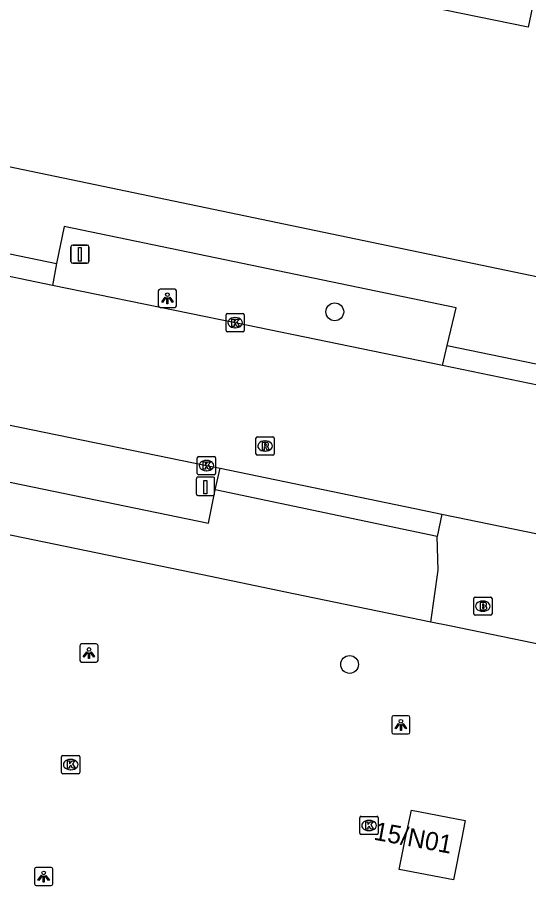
# Model space of a CAD drawing. Extents: x 157692 to 159670, y 381454 to 383289.
# Drawn here: x 158337.61 to 158365.65, y 382497.48 to 382545.08 of the extents above; entities that cross this region are included whole.
import ezdxf

# ---------------------------------------------------------------- set-up
doc = ezdxf.new("R2010")
doc.units = 0
for name, color, linetype in [('IMGEO_Boom', 7, 'Continuous'), ('IMGEO_Brandkraan', 7, 'Continuous'), ('IMGEO_Kolk', 7, 'Continuous'), ('IMGEO_Lichtpunt', 7, 'Continuous'), ('IMGEO_Paal', 7, 'Continuous'), ('IMGEO_Pand', 7, 'Continuous'), ('IMGEO_Pand_nummerreeks', 7, 'Continuous'), ('IMGEO_Rijbaan_lokaal_gesloten', 7, 'Continuous'), ('IMGEO_Rioolput', 7, 'Continuous'), ('IMGEO_Verkeersbordpaal', 7, 'Continuous'), ('IMGEO_Voetpad_open', 7, 'Continuous')]:
    doc.layers.add(name, color=color, linetype=linetype)

msp = doc.modelspace()

# ---------------------------------------------------------------- linework, layer by layer
at = {"layer": 'IMGEO_Boom'}
for centre in [(158355.014, 382528.936), (158355.828, 382509.603)]:
    msp.add_circle(centre, 0.489, dxfattribs=at)
at = {"layer": 'IMGEO_Brandkraan'}
for p, q in [((158362.638, 382512.37), (158362.638, 382513.222)), ((158362.713, 382513.296), (158363.565, 382513.296)), ((158363.639, 382513.222), (158363.639, 382512.37)), ((158363.126, 382513.076), (158363.151, 382513.076)), ((158363.565, 382512.296), (158362.713, 382512.296)), ((158363.149, 382512.516), (158363.124, 382512.516))]:
    msp.add_line(p, q, dxfattribs=at)
for points in [[(158362.638, 382512.37), (158362.638, 382513.222)], [(158362.713, 382513.296), (158363.565, 382513.296)], [(158363.639, 382513.222), (158363.639, 382512.37)], [(158362.986, 382512.996), (158362.986, 382512.596), (158363.199, 382512.596)], [(158363.217, 382512.996), (158362.986, 382512.996)], [(158363.165, 382512.915), (158363.111, 382512.915), (158363.111, 382512.839)], [(158363.111, 382512.839), (158363.164, 382512.839)], [(158363.173, 382512.763), (158363.111, 382512.763), (158363.111, 382512.682)], [(158363.111, 382512.682), (158363.173, 382512.682)], [(158363.565, 382512.296), (158362.713, 382512.296)]]:
    msp.add_lwpolyline(points, dxfattribs=at)
for centre, radius, start, end in [((158362.715, 382513.22), 0.0765, 91.552, 178.448), ((158362.715, 382513.22), 0.0765, 91.552, 178.448), ((158363.563, 382513.22), 0.0765, 1.552, 88.448), ((158363.563, 382513.22), 0.0765, 1.552, 88.448), ((158363.166, 382512.877), 0.0379, 267.8285, 90.9355), ((158363.174, 382512.722), 0.0404, 269.8759, 90.5077), ((158363.205, 382512.847), 0.251, 268.6676, 293.5347), ((158363.221, 382512.851), 0.145, 59.4692, 91.5367), ((158363.246, 382512.898), 0.0922, 285.5137, 58.1501), ((158363.251, 382512.706), 0.105, 301.3115, 78.989), ((158362.715, 382512.372), 0.0765, 181.552, 268.448), ((158362.715, 382512.372), 0.0765, 181.552, 268.448), ((158363.563, 382512.372), 0.0765, 271.552, 358.448), ((158363.563, 382512.372), 0.0765, 271.552, 358.448)]:
    msp.add_arc(centre, radius, start, end, dxfattribs=at)
for centre, major_axis, ratio, start_param, end_param in [((158363.125, 382512.796), (-0.387, 0.002), 0.722429, 4.712389, 7.853982), ((158363.15, 382512.796), (-0.39, 0.002), 0.717154, 1.570796, 4.712389)]:
    msp.add_ellipse(centre, major_axis=major_axis, ratio=ratio, start_param=start_param, end_param=end_param, dxfattribs=at)
at = {"layer": 'IMGEO_Kolk'}
for p, q in [((158349.128, 382528.839), (158349.98, 382528.839)), ((158349.053, 382527.913), (158349.053, 382528.765)), ((158349.541, 382528.619), (158349.566, 382528.619)), ((158350.054, 382528.765), (158350.054, 382527.913)), ((158349.564, 382528.059), (158349.539, 382528.059)), ((158349.98, 382527.839), (158349.128, 382527.839)), ((158347.476, 382520.08), (158347.476, 382520.932)), ((158347.551, 382521.006), (158348.403, 382521.006)), ((158347.964, 382520.786), (158347.989, 382520.786)), ((158348.477, 382520.932), (158348.477, 382520.08)), ((158348.403, 382520.006), (158347.551, 382520.006)), ((158347.987, 382520.226), (158347.962, 382520.226)), ((158340.03, 382503.687), (158340.03, 382504.539)), ((158340.105, 382504.613), (158340.957, 382504.613)), ((158341.031, 382504.539), (158341.031, 382503.687)), ((158340.518, 382504.393), (158340.543, 382504.393)), ((158340.957, 382503.613), (158340.105, 382503.613)), ((158340.541, 382503.833), (158340.516, 382503.833)), ((158356.393, 382500.349), (158356.393, 382501.201)), ((158356.468, 382501.275), (158357.32, 382501.275)), ((158357.394, 382501.201), (158357.394, 382500.349)), ((158356.881, 382501.055), (158356.906, 382501.055)), ((158357.32, 382500.275), (158356.468, 382500.275)), ((158356.904, 382500.495), (158356.879, 382500.495))]:
    msp.add_line(p, q, dxfattribs=at)
for points in [[(158349.128, 382528.839), (158349.98, 382528.839)], [(158349.053, 382527.913), (158349.053, 382528.765)], [(158349.374, 382528.539), (158349.497, 382528.539), (158349.497, 382528.388), (158349.627, 382528.539), (158349.791, 382528.539), (158349.645, 382528.388), (158349.798, 382528.139), (158349.646, 382528.139), (158349.561, 382528.303), (158349.497, 382528.236), (158349.497, 382528.139), (158349.374, 382528.139), (158349.374, 382528.539)], [(158350.054, 382528.765), (158350.054, 382527.913)], [(158349.98, 382527.839), (158349.128, 382527.839)], [(158347.476, 382520.08), (158347.476, 382520.932)], [(158347.551, 382521.006), (158348.403, 382521.006)], [(158347.797, 382520.706), (158347.92, 382520.706), (158347.92, 382520.555), (158348.05, 382520.706), (158348.214, 382520.706), (158348.068, 382520.555), (158348.221, 382520.306), (158348.069, 382520.306), (158347.984, 382520.47), (158347.92, 382520.403), (158347.92, 382520.306), (158347.797, 382520.306), (158347.797, 382520.706)], [(158348.477, 382520.932), (158348.477, 382520.08)], [(158348.403, 382520.006), (158347.551, 382520.006)], [(158340.03, 382503.687), (158340.03, 382504.539)], [(158340.105, 382504.613), (158340.957, 382504.613)], [(158341.031, 382504.539), (158341.031, 382503.687)], [(158340.351, 382504.313), (158340.474, 382504.313), (158340.474, 382504.162), (158340.604, 382504.313), (158340.768, 382504.313), (158340.622, 382504.162), (158340.775, 382503.913), (158340.623, 382503.913), (158340.538, 382504.077), (158340.474, 382504.01), (158340.474, 382503.913), (158340.351, 382503.913), (158340.351, 382504.313)], [(158340.957, 382503.613), (158340.105, 382503.613)], [(158356.393, 382500.349), (158356.393, 382501.201)], [(158356.468, 382501.275), (158357.32, 382501.275)], [(158357.394, 382501.201), (158357.394, 382500.349)], [(158356.714, 382500.975), (158356.837, 382500.975), (158356.837, 382500.824), (158356.967, 382500.975), (158357.131, 382500.975), (158356.985, 382500.824), (158357.138, 382500.575), (158356.986, 382500.575), (158356.901, 382500.739), (158356.837, 382500.672), (158356.837, 382500.575), (158356.714, 382500.575), (158356.714, 382500.975)], [(158357.32, 382500.275), (158356.468, 382500.275)]]:
    msp.add_lwpolyline(points, dxfattribs=at)
for centre, start, end in [((158349.13, 382528.763), 91.552, 178.448), ((158349.13, 382528.763), 91.552, 178.448), ((158349.978, 382528.763), 1.552, 88.448), ((158349.978, 382528.763), 1.552, 88.448), ((158349.13, 382527.915), 181.552, 268.448), ((158349.13, 382527.915), 181.552, 268.448), ((158349.978, 382527.915), 271.552, 358.448), ((158349.978, 382527.915), 271.552, 358.448), ((158347.553, 382520.93), 91.552, 178.448), ((158347.553, 382520.93), 91.552, 178.448), ((158348.401, 382520.93), 1.552, 88.448), ((158348.401, 382520.93), 1.552, 88.448), ((158347.553, 382520.082), 181.552, 268.448), ((158347.553, 382520.082), 181.552, 268.448), ((158348.401, 382520.082), 271.552, 358.448), ((158348.401, 382520.082), 271.552, 358.448), ((158340.107, 382504.537), 91.552, 178.448), ((158340.107, 382504.537), 91.552, 178.448), ((158340.955, 382504.537), 1.552, 88.448), ((158340.955, 382504.537), 1.552, 88.448), ((158340.107, 382503.689), 181.552, 268.448), ((158340.107, 382503.689), 181.552, 268.448), ((158340.955, 382503.689), 271.552, 358.448), ((158340.955, 382503.689), 271.552, 358.448), ((158356.47, 382501.199), 91.552, 178.448), ((158356.47, 382501.199), 91.552, 178.448), ((158357.318, 382501.199), 1.552, 88.448), ((158357.318, 382501.199), 1.552, 88.448), ((158356.47, 382500.351), 181.552, 268.448), ((158356.47, 382500.351), 181.552, 268.448), ((158357.318, 382500.351), 271.552, 358.448), ((158357.318, 382500.351), 271.552, 358.448)]:
    msp.add_arc(centre, 0.0765, start, end, dxfattribs=at)
for centre, major_axis, ratio, start_param, end_param in [((158349.54, 382528.339), (-0.387, 0.002), 0.722429, 4.712389, 7.853982), ((158349.565, 382528.339), (-0.39, 0.002), 0.717154, 1.570796, 4.712389), ((158347.963, 382520.506), (-0.387, 0.002), 0.722429, 4.712389, 7.853982), ((158347.988, 382520.506), (-0.39, 0.002), 0.717154, 1.570796, 4.712389), ((158340.517, 382504.113), (-0.387, 0.002), 0.722429, 4.712389, 7.853982), ((158340.542, 382504.113), (-0.39, 0.002), 0.717154, 1.570796, 4.712389), ((158356.88, 382500.775), (-0.387, 0.002), 0.722429, 4.712389, 7.853982), ((158356.905, 382500.775), (-0.39, 0.002), 0.717154, 1.570796, 4.712389)]:
    msp.add_ellipse(centre, major_axis=major_axis, ratio=ratio, start_param=start_param, end_param=end_param, dxfattribs=at)
at = {"layer": 'IMGEO_Lichtpunt'}
for p, q in [((158345.337, 382530.08), (158345.337, 382529.273)), ((158345.337, 382530.08), (158345.337, 382529.273)), ((158346.239, 382530.175), (158345.431, 382530.175)), ((158346.239, 382530.175), (158345.431, 382530.175)), ((158346.333, 382529.273), (158346.333, 382530.08)), ((158346.333, 382529.273), (158346.333, 382530.08)), ((158345.431, 382529.179), (158346.239, 382529.179)), ((158345.431, 382529.179), (158346.239, 382529.179)), ((158341.936, 382510.725), (158341.128, 382510.725)), ((158341.936, 382510.725), (158341.128, 382510.725)), ((158341.034, 382510.63), (158341.034, 382509.823)), ((158341.034, 382510.63), (158341.034, 382509.823)), ((158342.03, 382509.823), (158342.03, 382510.63)), ((158342.03, 382509.823), (158342.03, 382510.63)), ((158341.128, 382509.729), (158341.936, 382509.729)), ((158341.128, 382509.729), (158341.936, 382509.729)), ((158358.143, 382506.693), (158358.143, 382505.886)), ((158358.143, 382506.693), (158358.143, 382505.886)), ((158359.045, 382506.788), (158358.237, 382506.788)), ((158359.045, 382506.788), (158358.237, 382506.788)), ((158359.139, 382505.886), (158359.139, 382506.693)), ((158359.139, 382505.886), (158359.139, 382506.693)), ((158358.237, 382505.792), (158359.045, 382505.792)), ((158358.237, 382505.792), (158359.045, 382505.792)), ((158338.55, 382498.377), (158338.55, 382497.57)), ((158338.55, 382498.377), (158338.55, 382497.57)), ((158339.452, 382498.472), (158338.644, 382498.472)), ((158339.452, 382498.472), (158338.644, 382498.472)), ((158339.546, 382497.57), (158339.546, 382498.377)), ((158339.546, 382497.57), (158339.546, 382498.377)), ((158338.644, 382497.476), (158339.452, 382497.476)), ((158338.644, 382497.476), (158339.452, 382497.476))]:
    msp.add_line(p, q, dxfattribs=at)
for points in [[(158345.711, 382529.744), (158345.75, 382529.716), (158345.562, 382529.454), (158345.524, 382529.481), (158345.711, 382529.744)], [(158345.813, 382529.696), (158345.86, 382529.696), (158345.86, 382529.374), (158345.813, 382529.374), (158345.813, 382529.696)], [(158345.923, 382529.716), (158345.961, 382529.743), (158346.148, 382529.481), (158346.109, 382529.453), (158345.923, 382529.716)], [(158341.408, 382510.294), (158341.447, 382510.266), (158341.259, 382510.004), (158341.221, 382510.031), (158341.408, 382510.294)], [(158341.51, 382510.246), (158341.557, 382510.246), (158341.557, 382509.924), (158341.51, 382509.924), (158341.51, 382510.246)], [(158341.62, 382510.266), (158341.658, 382510.293), (158341.845, 382510.031), (158341.806, 382510.003), (158341.62, 382510.266)], [(158358.517, 382506.357), (158358.556, 382506.329), (158358.368, 382506.067), (158358.33, 382506.094), (158358.517, 382506.357)], [(158358.619, 382506.309), (158358.666, 382506.309), (158358.666, 382505.987), (158358.619, 382505.987), (158358.619, 382506.309)], [(158358.729, 382506.329), (158358.767, 382506.356), (158358.954, 382506.094), (158358.915, 382506.066), (158358.729, 382506.329)], [(158338.924, 382498.041), (158338.963, 382498.013), (158338.775, 382497.751), (158338.737, 382497.778), (158338.924, 382498.041)], [(158339.026, 382497.993), (158339.073, 382497.993), (158339.073, 382497.671), (158339.026, 382497.671), (158339.026, 382497.993)], [(158339.136, 382498.013), (158339.174, 382498.04), (158339.361, 382497.778), (158339.322, 382497.75), (158339.136, 382498.013)]]:
    msp.add_lwpolyline(points, dxfattribs=at)
for centre in [(158345.836, 382529.878), (158341.533, 382510.428), (158358.642, 382506.491), (158339.049, 382498.175)]:
    msp.add_circle(centre, 0.0994, dxfattribs=at)
for centre, start, end in [((158345.431, 382530.08), 90, 180), ((158345.431, 382530.08), 90, 180), ((158346.239, 382530.08), 0, 90), ((158346.239, 382530.08), 0, 90), ((158345.431, 382529.273), 180, 270), ((158345.431, 382529.273), 180, 270), ((158346.239, 382529.273), 270, 0), ((158346.239, 382529.273), 270, 360), ((158341.128, 382510.63), 90, 180), ((158341.128, 382510.63), 90, 180), ((158341.936, 382510.63), 0, 90), ((158341.936, 382510.63), 0, 90), ((158341.128, 382509.823), 180, 270), ((158341.128, 382509.823), 180, 270), ((158341.936, 382509.823), 270, 0), ((158341.936, 382509.823), 270, 360), ((158358.237, 382506.693), 90, 180), ((158358.237, 382506.693), 90, 180), ((158359.045, 382506.693), 0, 90), ((158359.045, 382506.693), 0, 90), ((158358.237, 382505.886), 180, 270), ((158358.237, 382505.886), 180, 270), ((158359.045, 382505.886), 270, 0), ((158359.045, 382505.886), 270, 360), ((158338.644, 382498.377), 90, 180), ((158338.644, 382498.377), 90, 180), ((158339.452, 382498.377), 0, 90), ((158339.452, 382498.377), 0, 90), ((158338.644, 382497.57), 180, 270), ((158338.644, 382497.57), 180, 270), ((158339.452, 382497.57), 270, 0), ((158339.452, 382497.57), 270, 360)]:
    msp.add_arc(centre, 0.0946, start, end, dxfattribs=at)
at = {"layer": 'IMGEO_Paal'}
for p, q in [((158347.422, 382519.787), (158347.422, 382518.946)), ((158347.422, 382519.787), (158347.422, 382518.946)), ((158348.338, 382519.871), (158347.497, 382519.871)), ((158348.338, 382519.871), (158347.497, 382519.871)), ((158348.422, 382518.955), (158348.422, 382519.796)), ((158348.422, 382518.955), (158348.422, 382519.796)), ((158347.506, 382518.871), (158348.347, 382518.871)), ((158347.506, 382518.871), (158348.347, 382518.871))]:
    msp.add_line(p, q, dxfattribs=at)
msp.add_lwpolyline([(158347.837, 382519.684), (158347.997, 382519.684), (158347.997, 382518.951), (158347.837, 382518.951), (158347.837, 382519.684)], dxfattribs=at)
for centre, start, end in [((158347.5, 382519.793), 92.4484, 184.2845), ((158347.5, 382519.793), 92.4484, 184.2845), ((158348.344, 382519.793), 2.4484, 94.2845), ((158348.344, 382519.793), 2.4484, 94.2845), ((158347.5, 382518.949), 182.4484, 274.2845), ((158347.5, 382518.949), 182.4484, 274.2845), ((158348.344, 382518.949), 272.4484, 4.2845), ((158348.344, 382518.949), 272.4484, 4.2845)]:
    msp.add_arc(centre, 0.0779, start, end, dxfattribs=at)
at = {"layer": 'IMGEO_Pand'}
for points in [[(158371.426, 382577.47), (158365.9, 382550.573), (158366.84, 382550.369), (158366.644, 382549.432), (158365.618, 382544.538), (158351.103, 382547.515), (158351.585, 382549.852), (158344.523, 382551.307), (158344.611, 382551.716), (158344.755, 382551.704), (158345.291, 382554.276), (158344.789, 382554.375), (158342.608, 382554.822), (158341.231, 382555.095), (158341.487, 382556.711), (158342.493, 382561.609), (158342.735, 382562.788), (158344.146, 382562.498), (158348.215, 382582.255), (158371.426, 382577.47)], [(158358.541, 382498.353), (158358.882, 382500), (158359.217, 382501.622), (158362.165, 382501.041), (158361.958, 382500), (158361.519, 382497.796), (158358.541, 382498.353)]]:
    msp.add_lwpolyline(points, dxfattribs=at)
at = {"layer": 'IMGEO_Rijbaan_lokaal_gesloten'}
for points in [[(158339.525, 382530.385), (158331.802, 382531.993)], [(158300.233, 382530.369), (158306.84, 382528.987), (158326.867, 382524.85), (158347.973, 382520.508), (158348.728, 382520.358)], [(158360.924, 382525.998), (158349.553, 382528.338), (158339.525, 382530.385)], [(158368.871, 382524.339), (158360.924, 382525.998)], [(158348.728, 382520.358), (158359.412, 382518.151), (158360.882, 382517.848)], [(158360.882, 382517.848), (158368.095, 382516.36), (158373.027, 382515.353)]]:
    msp.add_lwpolyline(points, dxfattribs=at)
at = {"layer": 'IMGEO_Rioolput'}
for p, q in [((158350.691, 382521.152), (158350.691, 382522.004)), ((158350.766, 382522.078), (158351.618, 382522.078)), ((158351.179, 382521.858), (158351.204, 382521.858)), ((158351.692, 382522.004), (158351.692, 382521.152)), ((158351.202, 382521.298), (158351.177, 382521.298)), ((158351.618, 382521.078), (158350.766, 382521.078))]:
    msp.add_line(p, q, dxfattribs=at)
for points in [[(158350.691, 382521.152), (158350.691, 382522.004)], [(158350.766, 382522.078), (158351.618, 382522.078)], [(158351.28, 382521.776), (158351.028, 382521.778), (158351.028, 382521.378)], [(158351.206, 382521.697), (158351.152, 382521.697), (158351.152, 382521.616)], [(158351.692, 382522.004), (158351.692, 382521.152)], [(158351.028, 382521.378), (158351.152, 382521.378), (158351.152, 382521.54), (158351.163, 382521.54)], [(158351.152, 382521.616), (158351.204, 382521.616)], [(158351.21, 382521.511), (158351.281, 382521.378), (158351.421, 382521.378), (158351.356, 382521.504)], [(158351.618, 382521.078), (158350.766, 382521.078)]]:
    msp.add_lwpolyline(points, dxfattribs=at)
for centre, radius, start, end in [((158350.768, 382522.002), 0.0765, 91.552, 178.448), ((158350.768, 382522.002), 0.0765, 91.552, 178.448), ((158351.212, 382521.601), 0.0964, 77.0061, 93.1865), ((158351.226, 382521.658), 0.0378, 276.6634, 79.6772), ((158351.279, 382521.666), 0.109, 350.3612, 89.416), ((158351.616, 382522.002), 0.0765, 1.552, 88.448), ((158351.616, 382522.002), 0.0765, 1.552, 88.448), ((158351.162, 382521.487), 0.0533, 26.0293, 88.6989), ((158351.188, 382521.805), 0.19, 274.7715, 282.9687), ((158351.277, 382521.666), 0.112, 277.5842, 350.9817), ((158351.261, 382521.451), 0.108, 29.5134, 73.7905), ((158350.768, 382521.154), 0.0765, 181.552, 268.448), ((158350.768, 382521.154), 0.0765, 181.552, 268.448), ((158351.616, 382521.154), 0.0765, 271.552, 358.448), ((158351.616, 382521.154), 0.0765, 271.552, 358.448)]:
    msp.add_arc(centre, radius, start, end, dxfattribs=at)
for centre, major_axis, ratio, start_param, end_param in [((158351.178, 382521.578), (-0.387, 0.002), 0.722429, 4.712389, 7.853982), ((158351.203, 382521.578), (-0.39, 0.002), 0.717154, 1.570796, 4.712389)]:
    msp.add_ellipse(centre, major_axis=major_axis, ratio=ratio, start_param=start_param, end_param=end_param, dxfattribs=at)
at = {"layer": 'IMGEO_Verkeersbordpaal'}
for p, q in [((158340.54, 382531.695), (158340.54, 382532.495)), ((158340.54, 382532.495), (158340.54, 382531.695)), ((158340.64, 382532.595), (158341.43, 382532.595)), ((158341.43, 382532.595), (158340.64, 382532.595)), ((158341.53, 382532.495), (158341.53, 382531.695)), ((158341.53, 382531.695), (158341.53, 382532.495)), ((158341.43, 382531.595), (158340.64, 382531.595)), ((158340.64, 382531.595), (158341.43, 382531.595))]:
    msp.add_line(p, q, dxfattribs=at)
msp.add_lwpolyline([(158340.96, 382532.47), (158341.11, 382532.47), (158341.11, 382531.72), (158340.96, 382531.72), (158340.96, 382532.47)], dxfattribs=at)
for centre, start, end in [((158340.64, 382532.495), 90, 180), ((158340.64, 382532.495), 90, 180), ((158341.43, 382532.495), 0, 90), ((158341.43, 382532.495), 360, 90), ((158340.64, 382531.695), 180, 270), ((158340.64, 382531.695), 180, 270), ((158341.43, 382531.695), 270, 0), ((158341.43, 382531.695), 270, 0)]:
    msp.add_arc(centre, 0.1, start, end, dxfattribs=at)
at = {"layer": 'IMGEO_Voetpad_open'}
for points in [[(158195.722, 382566.191), (158274.782, 382549.891), (158311.051, 382542.412), (158311.095, 382542.581), (158321.419, 382540.176), (158391.337, 382525.614), (158405.273, 382522.711), (158421.57, 382519.396), (158421.623, 382519.691), (158430.232, 382517.917), (158430.22, 382517.771), (158448.226, 382514.066), (158448.261, 382514.179), (158456.419, 382512.52), (158477.322, 382508.223), (158500, 382503.578), (158504.177, 382502.734)], [(158361.181, 382527.088), (158361.667, 382529.148), (158340.165, 382533.618), (158339.75, 382531.581)], [(158332.059, 382533.173), (158339.75, 382531.581)], [(158339.75, 382531.581), (158339.525, 382530.385)], [(158300.233, 382530.369), (158299.595, 382527.37), (158325.936, 382521.917), (158348.088, 382517.356), (158348.451, 382519.172)], [(158360.284, 382511.928), (158352.753, 382513.48), (158347.768, 382514.508), (158288.641, 382526.697), (158286.766, 382527.066)], [(158360.924, 382525.998), (158361.181, 382527.088)], [(158361.181, 382527.088), (158369.081, 382525.461)], [(158348.451, 382519.172), (158348.728, 382520.358)], [(158360.631, 382516.626), (158359.15, 382516.931), (158348.451, 382519.172)], [(158360.882, 382517.848), (158360.631, 382516.626)], [(158360.284, 382511.928), (158360.691, 382514.764), (158360.631, 382516.626)], [(158371.058, 382509.707), (158361.312, 382511.716), (158360.284, 382511.928)]]:
    msp.add_lwpolyline(points, dxfattribs=at)

# ---------------------------------------------------------------- texts
at = {"layer": 'IMGEO_Pand_nummerreeks'}
msp.add_text('15/N01', height=1, rotation=349.6111, dxfattribs=at).set_placement((158357.112, 382500.001))

doc.saveas('drawing.dxf')
